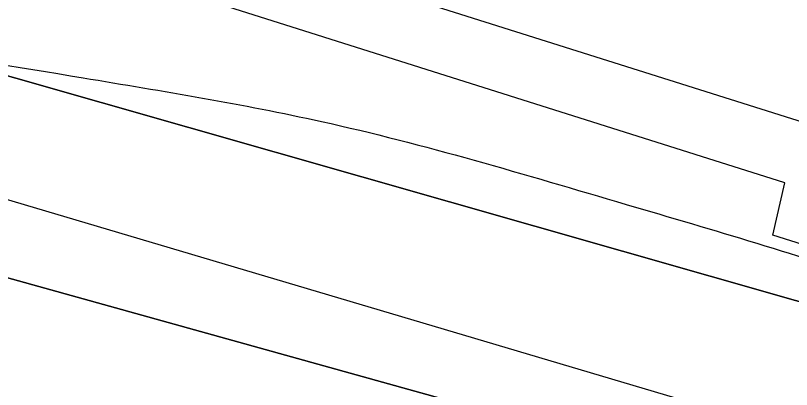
# Model space of a CAD drawing. Extents: x 3445503 to 3483459, y 540493 to 566012.
# Drawn here: x 3471949.7 to 3472087.7, y 551922.7 to 551989.1 of the extents above; entities that cross this region are included whole.
import ezdxf

# ---------------------------------------------------------------- set-up
doc = ezdxf.new("R2010")
doc.units = 0
for name, color, linetype in [('V-GRID-MAJR', 7, 'Continuous'), ('V-RIVR-EDGE', 7, 'Continuous'), ('V-RRAP-RVMT', 7, 'Continuous'), ('V-TOPO-DPTH', 7, 'Continuous'), ('V-TOPO-MINR', 7, 'Continuous'), ('V-TOPO-WATR', 7, 'Continuous')]:
    doc.layers.add(name, color=color, linetype=linetype)

msp = doc.modelspace()

# ---------------------------------------------------------------- linework, layer by layer
at = {"layer": 'V-GRID-MAJR'}
msp.add_spline([(3449621.526, 551946.219), (3454896.117, 551971.152), (3460170.705, 551996.853), (3465445.288, 552023.321), (3470719.8680000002, 552050.556), (3475994.444, 552078.558), (3481269.015, 552107.327), (3481269.0160000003, 552107.327)], degree=3, dxfattribs=at)
at = {"layer": 'V-RIVR-EDGE'}
msp.add_spline([(3466309.3848466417, 552621.9579710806), (3466349.703870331, 552619.4248512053), (3466382.7286882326, 552619.3431903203), (3466411.927860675, 552618.5757255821), (3466431.7444705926, 552619.221988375), (3466456.4313341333, 552621.2467355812), (3466478.3423179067, 552625.364137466), (3466500.245565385, 552626.3528723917), (3466524.236310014, 552628.0317091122), (3466536.750118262, 552627.6531342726), (3466565.613695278, 552631.7533443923), (3466586.12556452, 552632.3978880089), (3466600.729448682, 552633.7523039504), (3466616.0268729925, 552634.4097413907), (3466639.3163411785, 552633.656889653), (3466653.5691573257, 552633.621646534), (3466663.6572942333, 552636.3777557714), (3466670.958376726, 552636.70733408), (3466676.5238896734, 552638.0840993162), (3466689.3818892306, 552636.3141462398), (3466713.3709146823, 552637.2977236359), (3466728.6700581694, 552638.6504204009), (3466733.538592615, 552639.3336454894), (3466741.1864451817, 552639.3147345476), (3466744.6653205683, 552640.3490276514), (3466765.8784662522, 552643.425259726), (3466811.078918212, 552646.7898098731), (3466822.205646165, 552647.8051920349), (3466836.469636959, 552652.2891345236), (3466848.283028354, 552649.8265008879), (3466872.264317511, 552647.6814113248), (3466895.5486281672, 552644.842781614), (3466925.7906895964, 552644.0727381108), (3466966.4607813, 552642.9292772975), (3466982.79421789, 552640.8030986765), (3467002.59535522, 552635.1920275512), (3467043.595884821, 552627.0951139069), (3467061.669188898, 552625.6598966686), (3467070.7101388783, 552626.68043636), (3467078.7116382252, 552629.0940734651), (3467090.2031876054, 552637.061189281), (3467099.252733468, 552641.558025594), (3467116.301199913, 552647.425610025), (3467156.6554667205, 552659.1453062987), (3467180.3045988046, 552663.258410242), (3467190.046825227, 552666.710638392), (3467215.09593143, 552674.6442302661), (3467224.4982644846, 552681.2259849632), (3467241.911552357, 552694.0453030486), (3467256.190156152, 552704.4389497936), (3467275.6875028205, 552716.5578510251), (3467305.630931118, 552735.6035578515), (3467327.5634045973, 552748.4117012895), (3467352.2898091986, 552766.4274129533), (3467374.5759294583, 552781.6681044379), (3467388.8450777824, 552788.2378248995), (3467399.6405082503, 552795.8590302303), (3467402.78378821, 552801.7609981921), (3467413.9139545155, 552804.1668990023), (3467419.4846249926, 552807.6294422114), (3467425.4132401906, 552815.2626817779), (3467432.374429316, 552818.7217866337), (3467446.2950883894, 552824.9447370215), (3467466.1340476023, 552834.6293710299), (3467483.877773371, 552840.495236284), (3467499.17605727, 552841.5003033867), (3467510.654712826, 552844.2529742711), (3467520.049309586, 552847.7060620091), (3467524.5753718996, 552850.4759246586), (3467538.4917330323, 552854.9607267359), (3467570.8333258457, 552859.7476002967), (3467609.0837633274, 552864.1722311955), (3467645.5969120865, 552868.9487896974), (3467670.2803372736, 552869.5830182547), (3467689.7518962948, 552871.2730296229), (3467696.009230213, 552871.257557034), (3467706.087052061, 552869.8421103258), (3467716.5150823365, 552869.4686930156), (3467730.4194092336, 552869.0866798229), (3467744.6799616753, 552872.1801036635), (3467757.201506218, 552874.9301957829), (3467768.325655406, 552874.9026889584), (3467789.870098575, 552871.3730978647), (3467862.1813662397, 552872.9324518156), (3467905.6281973, 552870.0439659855), (3467943.4854469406, 552856.0450843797), (3467982.0233429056, 552836.1347793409), (3468014.6377812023, 552810.677012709), (3468040.65671139, 552789.0595045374), (3468070.1493594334, 552766.3905114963), (3468095.144311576, 552752.4234346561), (3468129.525264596, 552738.433148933), (3468159.7466959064, 552729.3199935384), (3468202.1480592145, 552725.3911974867), (3468241.4284918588, 552724.5988046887), (3468263.6742114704, 552723.5009020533), (3468284.519956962, 552718.5825114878), (3468310.5466234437, 552700.0936702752), (3468339.350029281, 552679.8598040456), (3468348.374647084, 552674.2753801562), (3468371.3078897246, 552670.0470913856), (3468394.9518642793, 552672.074417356), (3468423.1107265, 552672.3524203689), (3468450.5691718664, 552670.5463645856), (3468476.2946264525, 552670.8303847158), (3468493.331918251, 552672.17878354), (3468516.288369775, 552677.3364956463), (3468541.3426335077, 552687.3558654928), (3468560.1404229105, 552697.7383375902), (3468569.530721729, 552699.453277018), (3468577.1777147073, 552699.086736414), (3468586.549102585, 552693.1538232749), (3468603.1932065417, 552676.0787095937), (3468627.1512868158, 552664.5476191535), (3468668.5080419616, 552659.9261425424), (3468712.655289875, 552659.1217155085), (3468729.6977392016, 552662.5558923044), (3468746.743626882, 552667.3805877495), (3468759.9561328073, 552668.390812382), (3468773.149727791, 552661.7531844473), (3468796.0468677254, 552642.9244498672), (3468815.139851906, 552632.1006529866), (3468834.5778869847, 552620.2331075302), (3468847.085678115, 552617.4211250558), (3468885.6579576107, 552611.4160065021), (3468924.924636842, 552605.0615391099), (3468947.8638966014, 552603.2666579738), (3468956.9074253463, 552605.3300866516), (3468965.9595499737, 552610.869811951), (3468970.840118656, 552616.4198523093), (3468974.664044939, 552616.4103968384), (3468976.7334907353, 552609.8002757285), (3468983.642244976, 552592.0539711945), (3468990.5742081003, 552583.6936675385), (3469002.715458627, 552573.2346920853), (3469014.5168157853, 552565.9052431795), (3469022.157791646, 552563.1052949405), (3469029.1086657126, 552562.3928438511), (3469038.490368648, 552560.6314866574), (3469047.8634757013, 552555.3938328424), (3469053.7680224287, 552553.2934418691), (3469073.9245257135, 552550.8101781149), (3469091.299991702, 552548.3337910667), (3469106.580224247, 552542.0386352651), (3469126.7289912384, 552536.4267045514), (3469142.713078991, 552533.6061261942), (3469153.1385305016, 552532.1898198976), (3469162.515075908, 552528.3426847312), (3469171.8761487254, 552518.2382156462), (3469185.7598455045, 552509.5130905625), (3469208.691368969, 552504.5895424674), (3469232.6709389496, 552501.7491935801), (3469258.052202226, 552503.4245919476), (3469277.1821487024, 552507.5488705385), (3469302.5720078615, 552512.7005655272), (3469341.873930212, 552520.598914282), (3469368.302380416, 552524.0098821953), (3469396.1067362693, 552521.5077074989), (3469447.8657340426, 552506.0839237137), (3469526.008483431, 552475.9943654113), (3469583.6754662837, 552459.8607093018), (3469651.0795180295, 552445.0935033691), (3469684.7815439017, 552437.7099004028), (3469730.656625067, 552432.7296194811), (3469767.1482841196, 552428.8154364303), (3469829.708729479, 552423.4462656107), (3469847.787191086, 552424.0968263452), (3469856.8255623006, 552424.0744770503), (3469867.597783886, 552422.3096815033), (3469876.2790699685, 552418.4642655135), (3469887.7370954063, 552412.8738245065), (3469925.5952046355, 552399.2225725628), (3469955.1256745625, 552391.8492846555), (3469977.3593599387, 552385.8845667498), (3470001.330334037, 552379.5679212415), (3470024.271312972, 552378.4682994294), (3470048.2654959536, 552381.5376547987), (3470074.0072827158, 552388.4266385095), (3470084.094560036, 552390.8351180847), (3470093.829909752, 552391.5063089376), (3470109.1161594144, 552387.6445607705), (3470138.280948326, 552372.9719095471), (3470163.617513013, 552356.5705654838), (3470192.4441277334, 552345.7227001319), (3470225.456051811, 552340.4265943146), (3470241.7920671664, 552339.3433046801), (3470271.6882181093, 552339.2693800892), (3470310.9617740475, 552335.6959499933), (3470330.081405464, 552335.6486726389), (3470358.588756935, 552336.2734457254), (3470382.571765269, 552334.8236154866), (3470398.206504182, 552331.3086373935), (3470414.528766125, 552324.6632731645), (3470435.0191456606, 552316.6170752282), (3470465.5847682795, 552306.1125415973), (3470481.553383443, 552297.0346293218), (3470485.3755905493, 552296.3299145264), (3470491.6320648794, 552295.9668122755), (3470495.7976037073, 552293.5230895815), (3470499.962282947, 552290.7317372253), (3470505.8651104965, 552287.9360869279), (3470526.710855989, 552283.017696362), (3470533.314959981, 552282.6537345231), (3470539.224664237, 552282.6391215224), (3470542.35161202, 552281.9361259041), (3470544.0837432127, 552279.4984203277), (3470547.2055334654, 552276.7096467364), (3470551.369353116, 552273.5706647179), (3470557.6223890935, 552271.8170438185), (3470564.5698248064, 552269.7140740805), (3470576.390092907, 552270.0324777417), (3470585.774374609, 552269.3140095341), (3470591.329572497, 552266.5192188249), (3470613.5581003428, 552258.468722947), (3470637.518759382, 552247.9805214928), (3470666.686127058, 552234.3507592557), (3470680.9234706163, 552228.0581822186), (3470696.5547711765, 552223.1526854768), (3470705.2403551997, 552221.0454177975), (3470710.454800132, 552221.0325239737), (3470716.373959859, 552224.8418372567), (3470726.806288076, 552226.2065682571), (3470744.8873284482, 552227.9000179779), (3470772.007599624, 552229.918748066), (3470784.1763569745, 552230.5839218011), (3470792.1709796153, 552230.2165216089), (3470802.939762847, 552227.0612074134), (3470818.5822380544, 552226.6748962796), (3470830.0617531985, 552229.7751968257), (3470835.9809129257, 552233.5845101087), (3470842.5867360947, 552233.9158075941), (3470861.0085294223, 552232.8273604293), (3470874.207281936, 552228.2755104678), (3470890.1810546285, 552221.2833761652), (3470909.2989668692, 552220.5408394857), (3470935.3711915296, 552220.4763703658), (3470949.6326035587, 552223.9174238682), (3470960.7627698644, 552226.3233246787), (3470973.2774377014, 552226.2923795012), (3470997.600339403, 552221.7130227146), (3471022.2691515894, 552216.4375470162), (3471070.562167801, 552205.1939150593), (3471088.982241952, 552203.410208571), (3471111.9249400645, 552203.0058460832), (3471121.6577110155, 552202.63414795), (3471127.9124661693, 552201.5757863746), (3471132.7706855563, 552198.0874555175), (3471136.5825776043, 552193.2111847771), (3471141.449392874, 552193.1991505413), (3471145.627825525, 552195.9698727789), (3471151.191619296, 552196.651378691), (3471156.7536938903, 552196.6376252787), (3471178.2955582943, 552192.0651451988), (3471192.538918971, 552188.2059757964), (3471223.459047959, 552180.4816198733), (3471265.8406407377, 552168.5573415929), (3471314.8263375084, 552156.2691014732), (3471351.300804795, 552145.4023251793), (3471386.043140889, 552136.9732544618), (3471401.337986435, 552136.5878029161), (3471419.4112905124, 552135.1525856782), (3471433.656370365, 552131.9886755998), (3471456.2385449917, 552126.3707277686), (3471476.7409587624, 552123.1913451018), (3471490.6366897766, 552119.3330352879), (3471513.9029490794, 552109.1941826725), (3471547.945727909, 552099.0286828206), (3471579.5628353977, 552091.9978670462), (3471609.4417945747, 552084.9713492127), (3471637.2366949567, 552078.6452482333), (3471668.4958577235, 552067.4437361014), (3471684.820698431, 552061.841260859), (3471699.7636163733, 552059.718520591), (3471716.436946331, 552054.4628154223), (3471743.1820810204, 552045.3582559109), (3471759.4974662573, 552035.931854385), (3471773.3906185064, 552031.0306555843), (3471788.6674126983, 552023.3449811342), (3471808.459094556, 552013.9099837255), (3471820.614098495, 552009.0130828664), (3471825.8216667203, 552006.2191517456), (3471833.447169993, 551997.1618695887), (3471837.259921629, 551992.6332285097), (3471849.414065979, 551987.3886979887), (3471863.313235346, 551984.9209068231), (3471900.5121879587, 551985.8718198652), (3471925.883995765, 551983.723291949), (3471961.6760975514, 551978.0726797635), (3472004.068005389, 551970.3199574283), (3472058.2621299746, 551955.5854158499), (3472104.461631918, 551941.2182744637), (3472151.699724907, 551925.1104060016), (3472165.5920175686, 551919.8615775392), (3472170.7952878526, 551915.3294981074), (3472181.9056836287, 551909.7399166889), (3472191.9809267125, 551907.2815809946), (3472199.9643747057, 551902.3949951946), (3472208.994150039, 551898.8963492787), (3472220.108843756, 551895.0449161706), (3472235.3925146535, 551890.1402790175), (3472240.606959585, 551890.1273851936), (3472245.472915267, 551889.7677212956), (3472259.3703654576, 551886.604670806), (3472269.448187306, 551885.1892240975), (3472280.212672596, 551880.2957615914), (3472294.809680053, 551878.8691402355), (3472314.2752219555, 551878.1257439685), (3472330.2687651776, 551879.1290918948), (3472344.178249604, 551880.8328566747), (3472354.254352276, 551878.7221506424), (3472360.163196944, 551878.3599079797), (3472367.812768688, 551879.0362563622), (3472378.246816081, 551881.096246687), (3472386.2422983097, 551881.076476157), (3472400.490816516, 551879.3030847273), (3472427.2557217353, 551878.1940074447), (3472454.38115044, 551882.2985155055), (3472479.7598349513, 551882.9310248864), (3472504.4381026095, 551881.4794754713), (3472524.948252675, 551881.4287597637), (3472536.418312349, 551880.7051340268), (3472544.4069178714, 551877.9043261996), (3472549.2677160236, 551875.4588843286), (3472555.1774202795, 551875.4442713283), (3472570.123776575, 551874.7120497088), (3472580.207615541, 551875.7300106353), (3472593.4184022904, 551876.0449759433), (3472610.103766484, 551875.6560860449), (3472633.7443026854, 551876.2928933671), (3472647.2949828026, 551873.4783321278), (3472654.2398397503, 551870.3324734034), (3472660.149544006, 551870.3178604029), (3472666.4103162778, 551871.6929064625), (3472682.051931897, 551870.9589656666), (3472693.8790767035, 551874.0584066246), (3472707.1027572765, 551879.5878168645), (3472717.8801363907, 551879.9087992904), (3472730.733838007, 551876.4006979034), (3472741.8571276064, 551876.0255614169), (3472753.678255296, 551876.6915947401), (3472772.8142188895, 551883.249280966), (3472794.0325221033, 551888.4112910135), (3472814.549548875, 551891.1416126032), (3472833.325848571, 551892.8333431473), (3472843.4114067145, 551894.5465633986), (3472860.4572943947, 551899.3712588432), (3472888.2831399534, 551905.5598257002), (3472914.0189095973, 551910.0154017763), (3472934.187447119, 551912.3989532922), (3472958.177332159, 551913.7301603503), (3472986.3353347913, 551913.660533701), (3473020.7489521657, 551912.8801751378), (3473048.558465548, 551912.4637784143), (3473074.9877753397, 551916.2223759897), (3473094.816419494, 551921.7354540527), (3473113.957540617, 551930.3789182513), (3473134.14498908, 551940.4103223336), (3473153.2938464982, 551952.1824534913), (3473173.494188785, 551967.4283025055), (3473183.9394108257, 551974.0074784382), (3473198.201682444, 551977.7961616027), (3473219.4002151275, 551974.9626894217), (3473232.247899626, 551969.0211803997), (3473250.2988544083, 551958.5475919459), (3473256.5475924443, 551955.055822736), (3473269.4025833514, 551952.0691659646)], degree=3, dxfattribs=at)
at = {"layer": 'V-RRAP-RVMT'}
msp.add_lwpolyline([(3472327.0070000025, 551891.7850000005), (3472208.1220000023, 551911.2090000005), (3472084.3790000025, 551950.1250000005), (3472086.5030000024, 551959.3830000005), (3471939.5370000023, 552005.8660000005), (3471941.6640000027, 552014.3570000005), (3471811.0390000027, 552055.0380000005), (3471811.3790000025, 552056.5840000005), (3471663.3430000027, 552103.6430000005), (3471665.3470000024, 552110.0270000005), (3471529.5510000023, 552153.6340000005), (3471532.1750000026, 552162.4410000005), (3471390.1310000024, 552200.5940000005), (3471387.1230000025, 552193.1510000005), (3471230.6790000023, 552221.8380000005), (3471229.8860000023, 552219.7940000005), (3471107.9750000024, 552232.4610000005), (3471107.8430000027, 552234.1960000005), (3470927.1550000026, 552232.8020000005), (3470927.1250000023, 552230.3350000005), (3470810.6420000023, 552231.1480000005)], dxfattribs=at)
at = {"layer": 'V-TOPO-DPTH'}
for points in [[(3472315.7629208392, 551883.3416411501), (3472304.221296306, 551883.3011389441), (3472292.641546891, 551883.9991239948), (3472281.0922174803, 551885.5637292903), (3472269.621892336, 551887.5268765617), (3472258.270073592, 551890.087836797), (3471733.391705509, 552039.6722855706), (3471725.8612446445, 552041.1601930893), (3471718.319754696, 552042.5878716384), (3471710.7617211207, 552043.9252067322), (3471703.1926584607, 552045.2023128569), (3471700.530557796, 552045.6351157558), (3471694.2955699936, 552046.7086657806), (3471688.075635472, 552047.8595294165), (3471681.8782808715, 552049.1263634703), (3471675.695979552, 552050.4705111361), (3471669.5355162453, 552051.9146289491), (3471663.3890987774, 552053.4146400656), (3471657.263750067, 552054.9984911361), (3471651.1524471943, 552056.6382355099), (3471546.639599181, 552085.4473201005)], [(3471546.639599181, 552085.4473201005), (3471651.1524471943, 552056.6382355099), (3471657.263750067, 552054.9984911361), (3471663.3890987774, 552053.4146400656), (3471669.5355162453, 552051.9146289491), (3471675.695979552, 552050.4705111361), (3471681.8782808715, 552049.1263634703), (3471688.075635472, 552047.8595294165), (3471694.2955699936, 552046.7086657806), (3471700.530557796, 552045.6351157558), (3471703.1926584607, 552045.2023128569), (3471710.7617211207, 552043.9252067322), (3471718.319754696, 552042.5878716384), (3471725.8612446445, 552041.1601930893), (3471733.391705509, 552039.6722855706), (3472258.270073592, 551890.087836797), (3472269.621892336, 551887.5268765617), (3472281.0922174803, 551885.5637292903), (3472292.641546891, 551883.9991239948), (3472304.221296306, 551883.3011389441), (3472315.7629208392, 551883.3416411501)], [(3471548.07758714, 552031.9792241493), (3471589.7298078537, 552024.3485253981), (3471631.413901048, 552016.8888288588), (3471669.8437021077, 552010.1336371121), (3471694.5747849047, 552005.6238431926), (3471719.264460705, 552000.9046580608), (3471743.8920260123, 551995.8713861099), (3471768.478184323, 551990.6287229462), (3471801.272206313, 551983.4171826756), (3472273.4739341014, 551852.055102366), (3472277.867822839, 551852.3865058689), (3472282.2426499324, 551852.9127894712), (3472286.604769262, 551853.5689931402), (3472911.3827974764, 551860.8560303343)], [(3471548.07758714, 552031.9792241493), (3471589.7298078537, 552024.3485253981), (3471631.413901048, 552016.8888288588), (3471669.8437021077, 552010.1336371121), (3471694.5747849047, 552005.6238431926), (3471719.264460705, 552000.9046580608), (3471743.8920260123, 551995.8713861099), (3471768.478184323, 551990.6287229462), (3471801.272206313, 551983.4171826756), (3472273.4739341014, 551852.055102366), (3472277.867822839, 551852.3865058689), (3472282.2426499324, 551852.9127894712), (3472286.604769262, 551853.5689931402), (3472911.3827974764, 551860.8560303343)]]:
    msp.add_lwpolyline(points, dxfattribs=at)
at = {"layer": 'V-TOPO-MINR'}
for points in [[(3472869.0147391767, 551941.7994424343), (3472297.889660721, 551924.7195597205), (3472279.3747228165, 551923.868466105), (3472260.8996573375, 551923.952922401), (3472242.4844004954, 551925.4407035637), (3472224.109016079, 551927.8640346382), (3471798.5972293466, 552061.9225108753), (3471785.349965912, 552065.4982800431), (3471772.178857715, 552069.3450998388), (3471759.0585196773, 552073.3726200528), (3471751.1421239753, 552075.8918678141), (3471734.1655755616, 552081.1579647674), (3471717.140530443, 552086.2577471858), (3471700.0427402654, 552091.1080578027), (3471682.896453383, 552095.7920538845), (3471623.3152428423, 552111.601147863), (3471585.760307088, 552121.2621560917), (3471548.1145886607, 552130.5425308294)], [(3472937.9372457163, 551876.411710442), (3472279.875556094, 551858.0261381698), (3471743.828158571, 552017.0792642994), (3471718.7478769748, 552022.0195576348), (3471693.608456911, 552026.6495232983), (3471668.4296112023, 552031.072603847), (3471662.951690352, 552032.0000322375), (3471640.5088101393, 552035.9435658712), (3471618.101363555, 552040.0728808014), (3471595.7470674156, 552044.4808676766), (3471573.4282049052, 552049.0746358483)], [(3472911.3827974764, 551860.8560303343), (3472286.604769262, 551853.5689931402), (3472282.2426499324, 551852.9127894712), (3472277.867822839, 551852.3865058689), (3472273.4739341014, 551852.055102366), (3471801.272206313, 551983.4171826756), (3471768.478184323, 551990.6287229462), (3471743.8920260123, 551995.8713861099), (3471719.264460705, 552000.9046580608), (3471694.5747849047, 552005.6238431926), (3471669.8437021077, 552010.1336371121), (3471631.413901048, 552016.8888288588), (3471589.7298078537, 552024.3485253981), (3471548.07758714, 552031.9792241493)]]:
    msp.add_lwpolyline(points, dxfattribs=at)
at = {"layer": 'V-TOPO-WATR'}
msp.add_lwpolyline([(3472315.7629208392, 551883.3416411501), (3472304.221296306, 551883.3011389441), (3472292.641546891, 551883.9991239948), (3472281.0922174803, 551885.5637292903), (3472269.621892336, 551887.5268765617), (3472258.270073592, 551890.087836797), (3471733.391705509, 552039.6722855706), (3471725.8612446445, 552041.1601930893), (3471718.319754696, 552042.5878716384), (3471710.7617211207, 552043.9252067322), (3471703.1926584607, 552045.2023128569), (3471700.530557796, 552045.6351157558), (3471694.2955699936, 552046.7086657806), (3471688.075635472, 552047.8595294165), (3471681.8782808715, 552049.1263634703), (3471675.695979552, 552050.4705111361), (3471669.5355162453, 552051.9146289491), (3471663.3890987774, 552053.4146400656), (3471657.263750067, 552054.9984911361), (3471651.1524471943, 552056.6382355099), (3471546.639599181, 552085.4473201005)], dxfattribs=at)

doc.saveas('drawing.dxf')
